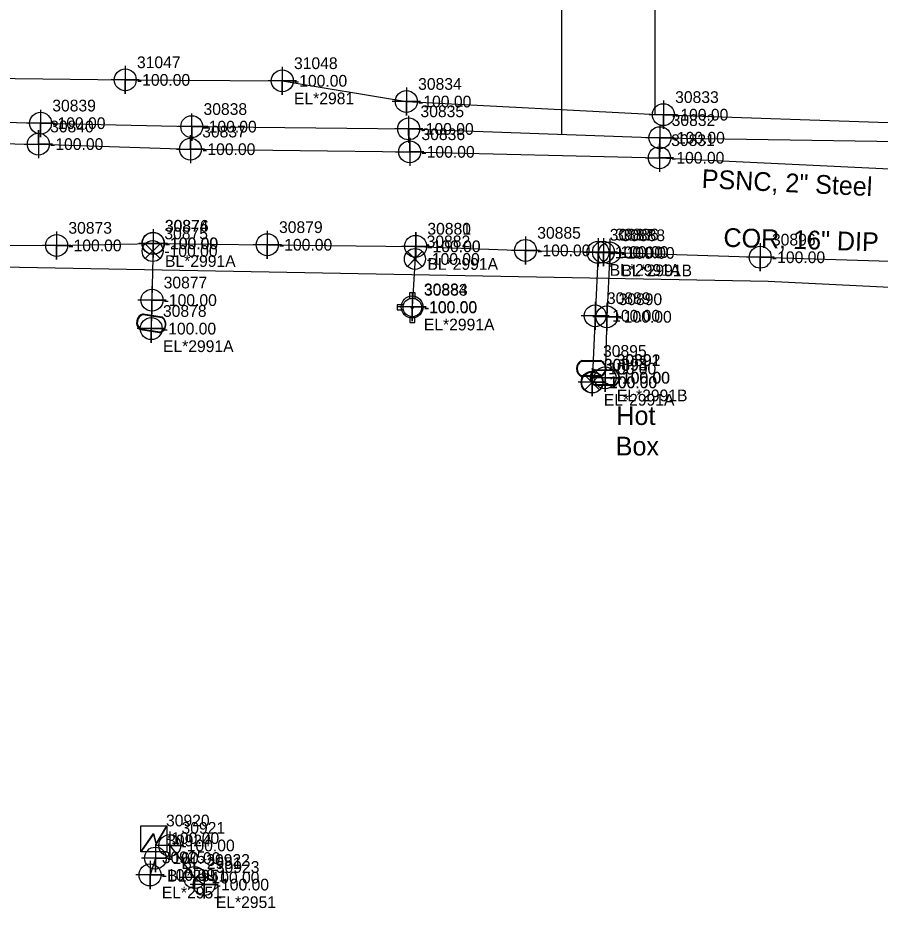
# Model space of a CAD drawing. Extents: x 2083698 to 2094313, y 743246 to 752873.
# Drawn here: x 2089873.4 to 2090057.2, y 744221.7 to 744411.5 of the extents above; entities that cross this region are included whole.
import ezdxf

# ---------------------------------------------------------------- set-up
doc = ezdxf.new("R2010")
doc.units = 0
for name, color, linetype in [('COGO Default Chain', 7, 'Continuous'), ('COGO Default Curve', 7, 'Continuous'), ('COGO Default Point Number', 7, 'Continuous'), ('Default Symbol CELL', 7, 'Continuous'), ('Default Symbol Cogo Comment', 7, 'Continuous'), ('Default Symbol Cogo Number', 7, 'Continuous'), ('Exist Guardrail', 7, 'Continuous'), ('Exist Other Culture Area Outline', 7, 'Continuous'), ('Exist Property Corner CELL', 7, 'Continuous'), ('Exist Property Iron Pin Leader', 7, 'Continuous'), ('Exist Property Iron Pin Text', 7, 'Continuous'), ('Exist Property Line', 7, 'Continuous'), ('Exist Property Line Leader', 7, 'Continuous'), ('Exist Property Monument Leader', 7, 'Continuous'), ('Exist Property Monument Text', 7, 'Continuous'), ('Exist Right of Way Easement Line Leader', 7, 'Continuous'), ('Exist Right of Way Easement Line Text', 7, 'Continuous'), ('Exist Right of Way Line', 7, 'Continuous'), ('Exist Right of Way Line Leader', 7, 'Continuous'), ('Exist Right of Way Line Text', 7, 'Continuous'), ('Exist Right of Way Width CELL', 7, 'Continuous'), ('Exist Roads EOP', 7, 'Continuous'), ('Exist Roads EOP Cogo Number', 7, 'Continuous'), ('Exist Roads EOP Cogo Point CELL', 7, 'Continuous'), ('Exist Roads EOP Leader', 7, 'Continuous'), ('Exist Roads EOP Text', 7, 'Continuous'), ('Exist Utilities Gas UG Line SUE LOS B', 7, 'Continuous'), ('Exist Utilities Gas UG Line SUE LOS B Text', 7, 'Continuous'), ('Exist Utilities Other Pole CELL', 7, 'Continuous'), ('Exist Utilities Power UG Cable SUE LOS B', 7, 'Continuous'), ('Exist Utilities Telephone UG Cable SUE LOS C', 7, 'Continuous'), ('Exist Utilities Telephone UG Conduit SUE LOS B', 7, 'Continuous'), ('Exist Utilities Telephone UG Conduit SUE LOS B Leader', 7, 'Continuous'), ('Exist Utilities TV UG Cable SUE LOS B', 7, 'Continuous'), ('Exist Utilities TV UG Cable SUE LOS B Leader', 7, 'Continuous'), ('Exist Utilities Water UG Line SUE LOS B', 7, 'Continuous'), ('Exist Utilities Water UG Line SUE LOS B Text', 7, 'Continuous'), ('Exist Utilities Water Valve Text', 7, 'Continuous'), ('Old_Level_20', 7, 'Continuous'), ('Raster_Level_1', 7, 'Continuous'), ('Scratch_Level_2', 7, 'Continuous')]:
    doc.layers.add(name, color=color, linetype=linetype)

msp = doc.modelspace()

# ---------------------------------------------------------------- linework, layer by layer
at = {"layer": 'COGO Default Curve'}
for points in [[(2089874.76, 744384.56), (2089880.76, 744384.56), (2089877.76, 744384.56), (2089877.76, 744387.56), (2089877.76, 744381.56)], [(2089907.17, 744383.48), (2089913.17, 744383.48), (2089910.17, 744383.48), (2089910.17, 744386.48), (2089910.17, 744380.48)], [(2089953.91, 744382.91), (2089959.91, 744382.91), (2089956.91, 744382.91), (2089956.91, 744385.91), (2089956.91, 744379.91)], [(2090007.13, 744381.65), (2090013.13, 744381.65), (2090010.13, 744381.65), (2090010.13, 744384.65), (2090010.13, 744378.65)]]:
    msp.add_lwpolyline(points, dxfattribs=at)
for centre in [(2089877.76, 744384.56), (2089910.17, 744383.48), (2089956.91, 744382.91), (2090010.13, 744381.65)]:
    msp.add_circle(centre, 2.34, dxfattribs=at)
at = {"layer": 'COGO Default Point Number'}
for points in [[(2089881.65, 744365.96), (2089881.65, 744359.96), (2089881.65, 744362.96), (2089884.65, 744362.96), (2089878.65, 744362.96)], [(2089902.19, 744366.41), (2089902.19, 744360.41), (2089902.19, 744363.41), (2089905.19, 744363.41), (2089899.19, 744363.41)], [(2089902.25, 744366.39), (2089902.25, 744360.39), (2089902.25, 744363.39), (2089905.25, 744363.39), (2089899.25, 744363.39)], [(2089926.55, 744366.11), (2089926.55, 744360.11), (2089926.55, 744363.11), (2089929.55, 744363.11), (2089923.55, 744363.11)], [(2089958.16, 744365.77), (2089958.16, 744359.77), (2089958.16, 744362.77), (2089961.16, 744362.77), (2089955.16, 744362.77)], [(2089958.18, 744365.77), (2089958.18, 744359.77), (2089958.18, 744362.77), (2089961.18, 744362.77), (2089955.18, 744362.77)], [(2089981.59, 744364.9), (2089981.59, 744358.9), (2089981.59, 744361.9), (2089984.59, 744361.9), (2089978.59, 744361.9)], [(2089997.04, 744364.49), (2089997.04, 744358.49), (2089997.04, 744361.49), (2090000.04, 744361.49), (2089994.04, 744361.49)], [(2089998.2, 744364.54), (2089998.2, 744358.54), (2089998.2, 744361.54), (2090001.2, 744361.54), (2089995.2, 744361.54)], [(2089999.53, 744364.38), (2089999.53, 744358.38), (2089999.53, 744361.38), (2090002.53, 744361.38), (2089996.53, 744361.38)], [(2090031.62, 744363.45), (2090031.62, 744357.45), (2090031.62, 744360.45), (2090034.62, 744360.45), (2090028.62, 744360.45)], [(2089901.96, 744354.31), (2089901.96, 744348.31), (2089901.96, 744351.31), (2089904.96, 744351.31), (2089898.96, 744351.31)], [(2089957.42, 744352.85), (2089957.42, 744346.85), (2089957.42, 744349.85), (2089960.42, 744349.85), (2089954.42, 744349.85)], [(2089996.44, 744350.97), (2089996.44, 744344.97), (2089996.44, 744347.97), (2089999.44, 744347.97), (2089993.44, 744347.97)], [(2089998.92, 744350.75), (2089998.92, 744344.75), (2089998.92, 744347.75), (2090001.92, 744347.75), (2089995.92, 744347.75)], [(2089901.81, 744348.24), (2089901.81, 744342.24), (2089901.81, 744345.24), (2089904.81, 744345.24), (2089898.81, 744345.24)], [(2089995.78, 744336.82), (2089995.78, 744330.82), (2089995.78, 744333.82), (2089998.78, 744333.82), (2089992.78, 744333.82)], [(2089998.56, 744337.75), (2089998.56, 744331.75), (2089998.56, 744334.75), (2090001.56, 744334.75), (2089995.56, 744334.75)]]:
    msp.add_lwpolyline(points, dxfattribs=at)
for centre in [(2089881.65, 744362.96), (2089902.19, 744363.41), (2089902.25, 744363.39), (2089926.55, 744363.11), (2089958.16, 744362.77), (2089958.18, 744362.77), (2089981.59, 744361.9), (2089997.04, 744361.49), (2089998.2, 744361.54), (2089999.53, 744361.38), (2090031.62, 744360.45), (2089901.96, 744351.31), (2089957.42, 744349.85), (2089996.44, 744347.97), (2089998.92, 744347.75), (2089901.81, 744345.24), (2089998.56, 744334.75), (2089995.78, 744333.82)]:
    msp.add_circle(centre, 2.34, dxfattribs=at)
at = {"layer": 'Exist Guardrail'}
for p, q in [((2089901.84, 744346.36), (2089901.84, 744346.36)), ((2089995.61, 744336.72), (2089995.61, 744336.72)), ((2089998.51, 744334.78), (2089998.51, 744334.78))]:
    msp.add_line(p, q, dxfattribs=at)
for points in [[(2089900.07, 744348.23), (2089904.1, 744347.59)], [(2089900.09, 744348.36), (2089904.12, 744347.72)], [(2089903.58, 744344.36), (2089899.53, 744345.01)], [(2089903.61, 744344.5), (2089899.56, 744345.14)], [(2089993.57, 744338.42), (2089997.65, 744338.42)], [(2089993.57, 744338.28), (2089997.65, 744338.28)], [(2089997.65, 744335.16), (2089993.55, 744335.16)], [(2089997.65, 744335.02), (2089993.55, 744335.02)], [(2089996.47, 744336.48), (2090000.55, 744336.48)], [(2089996.47, 744336.35), (2090000.55, 744336.35)], [(2090000.55, 744333.22), (2089996.45, 744333.22)], [(2090000.55, 744333.08), (2089996.45, 744333.08)]]:
    msp.add_lwpolyline(points, dxfattribs=at)
for centre, radius, start, end in [((2089900.55, 744346.56), 1.86, 104.1521, 236.9535), ((2089900.56, 744346.56), 1.73, 106.275, 234.7564), ((2089903.11, 744346.16), 1.86, 284.6224, 57.2825), ((2089903.13, 744346.16), 1.73, 286.1013, 55.8469), ((2089994.3, 744336.71), 1.86, 113.178, 245.9794), ((2089994.31, 744336.71), 1.73, 115.3009, 243.7824), ((2089996.9, 744336.72), 1.86, 293.6483, 66.3084), ((2089996.91, 744336.72), 1.73, 295.1272, 64.8728), ((2089997.2, 744334.78), 1.86, 113.178, 245.9794), ((2089997.21, 744334.78), 1.73, 115.3009, 243.7824), ((2089999.8, 744334.78), 1.86, 293.6483, 66.3084), ((2089999.81, 744334.78), 1.73, 295.1272, 64.8728)]:
    msp.add_arc(centre, radius, start, end, dxfattribs=at)
at = {"layer": 'Exist Other Culture Area Outline'}
msp.add_line((2089902.46, 744236.65), (2089902.46, 744236.65), dxfattribs=at)
msp.add_lwpolyline([(2089899.62, 744239.26), (2089905.17, 744239.26), (2089905.17, 744233.71), (2089899.62, 744233.71)], close=True, dxfattribs=at)
for points in [[(2089899.62, 744233.71), (2089902.26, 744237.65), (2089902.89, 744235.44), (2089905.17, 744239.26)], [(2089899.69, 744233.71), (2089902.26, 744237.44), (2089902.85, 744235.26), (2089905.17, 744239.11)]]:
    msp.add_lwpolyline(points, dxfattribs=at)
at = {"layer": 'Exist Property Iron Pin Text'}
for points in [[(2089905.76, 744238.08), (2089905.76, 744232.08), (2089905.76, 744235.08), (2089908.76, 744235.08), (2089902.76, 744235.08)], [(2089902.71, 744235.39), (2089902.71, 744229.39), (2089902.71, 744232.39), (2089905.71, 744232.39), (2089899.71, 744232.39)], [(2089901.56, 744231.8), (2089901.56, 744225.8), (2089901.56, 744228.8), (2089904.56, 744228.8), (2089898.56, 744228.8)], [(2089911.04, 744231.24), (2089911.04, 744225.24), (2089911.04, 744228.24), (2089914.04, 744228.24), (2089908.04, 744228.24)], [(2089913.08, 744229.75), (2089913.08, 744223.75), (2089913.08, 744226.75), (2089916.08, 744226.75), (2089910.08, 744226.75)]]:
    msp.add_lwpolyline(points, dxfattribs=at)
for centre in [(2089905.76, 744235.08), (2089902.71, 744232.39), (2089901.56, 744228.8), (2089911.04, 744228.24), (2089913.08, 744226.75)]:
    msp.add_circle(centre, 2.34, dxfattribs=at)
at = {"layer": 'Exist Property Line Leader'}
for points in [[(2089896.27, 744401.25), (2089896.27, 744395.25), (2089896.27, 744398.25), (2089899.27, 744398.25), (2089893.27, 744398.25)], [(2089929.74, 744401.05), (2089929.74, 744395.05), (2089929.74, 744398.05), (2089932.74, 744398.05), (2089926.74, 744398.05)], [(2089956.2, 744396.63), (2089956.2, 744390.63), (2089956.2, 744393.63), (2089959.2, 744393.63), (2089953.2, 744393.63)], [(2090010.98, 744393.83), (2090010.98, 744387.83), (2090010.98, 744390.83), (2090013.98, 744390.83), (2090007.98, 744390.83)]]:
    msp.add_lwpolyline(points, dxfattribs=at)
for centre in [(2089896.27, 744398.25), (2089929.74, 744398.05), (2089956.2, 744393.63), (2090010.98, 744390.83)]:
    msp.add_circle(centre, 2.34, dxfattribs=at)
at = {"layer": 'Exist Right of Way Line Text'}
for points in [[(2089878.18, 744391.84), (2089878.22, 744386.02), (2089878.2, 744389.02), (2089881.22, 744389.02), (2089875.22, 744389.02)], [(2089910.42, 744391.1), (2089910.45, 744385.28), (2089910.43, 744388.28), (2089913.45, 744388.28), (2089907.45, 744388.28)], [(2089956.66, 744390.61), (2089956.7, 744384.8), (2089956.68, 744387.8), (2089959.7, 744387.8), (2089953.7, 744387.8)], [(2090010.21, 744388.74), (2090010.24, 744382.92), (2090010.22, 744385.92), (2090013.24, 744385.92), (2090007.24, 744385.92)]]:
    msp.add_lwpolyline(points, dxfattribs=at)
for centre in [(2089878.22, 744389.02), (2089910.45, 744388.28), (2089956.7, 744387.8), (2090010.24, 744385.92)]:
    msp.add_circle(centre, 2.34, dxfattribs=at)
at = {"layer": 'Exist Roads EOP'}
for points in [[(2089903.69, 744363.34), (2089900.54, 744360.2), (2089902.11, 744361.77), (2089903.69, 744360.2), (2089900.54, 744363.34)], [(2089959.58, 744361.66), (2089956.43, 744358.51), (2089958.01, 744360.08), (2089959.58, 744358.51), (2089956.43, 744361.66)], [(2089997.39, 744335.34), (2089994.24, 744332.19), (2089995.81, 744333.76), (2089997.39, 744332.19), (2089994.24, 744335.34)]]:
    msp.add_lwpolyline(points, dxfattribs=at)
for centre in [(2089902.11, 744361.77), (2089958.01, 744360.08), (2089995.81, 744333.76)]:
    msp.add_circle(centre, 2.23, dxfattribs=at)
at = {"layer": 'Exist Utilities Gas UG Line SUE LOS B'}
msp.add_lwpolyline([(2089711.55, 744387.62), (2089756.53, 744385.83), (2089770.13, 744385.56), (2089791.66, 744384.63), (2089831.15, 744384.29), (2089852.65, 744384.93), (2089877.76, 744384.56), (2089910.17, 744383.48), (2089956.91, 744382.91), (2090010.13, 744381.65), (2090060.73, 744379.21), (2090117.92, 744377.86), (2090174.06, 744371.58), (2090201.47, 744368.61), (2090259.26, 744361.47), (2090264.98, 744360.29), (2090285.89, 744358.43), (2090318.18, 744354.01), (2090344.72, 744350.39), (2090397.63, 744341.04), (2090461.19, 744329.32)], dxfattribs=at)
at = {"layer": 'Exist Utilities Power UG Cable SUE LOS B'}
msp.add_line((2089902.71, 744232.39), (2089901.56, 744228.8), dxfattribs=at)
msp.add_lwpolyline([(2089905.76, 744235.08), (2089911.04, 744228.24), (2089913.08, 744226.75)], dxfattribs=at)
at = {"layer": 'Exist Utilities Telephone UG Cable SUE LOS C'}
msp.add_lwpolyline([(2089376.41, 744356.43), (2089377.39, 744369.84), (2089494.68, 744367.11), (2089587.23, 744365.02), (2089689.26, 744361.79), (2089839.47, 744358.95), (2090033.29, 744355.34), (2090134.37, 744350.41), (2090197.53, 744344.53), (2090304.13, 744329.82)], dxfattribs=at)
at = {"layer": 'Exist Utilities Telephone UG Conduit SUE LOS B'}
msp.add_lwpolyline([(2089543.2, 744398.02), (2089618.15, 744395.85), (2089665.91, 744394.38), (2089690.71, 744394.08), (2089710.79, 744393.02), (2089756.88, 744391.89), (2089831.79, 744390.27), (2089878.22, 744389.02), (2089910.45, 744388.28), (2089956.7, 744387.8), (2090010.24, 744385.92), (2090061.06, 744385.11), (2090118.44, 744382.35), (2090174.93, 744380.66), (2090202.11, 744377.17), (2090261.38, 744368.82), (2090283.03, 744364.22), (2090318.74, 744358.52), (2090345.37, 744353.95), (2090398.05, 744345.58), (2090461.95, 744335)], dxfattribs=at)
at = {"layer": 'Exist Utilities Telephone UG Conduit SUE LOS B Leader'}
msp.add_line((2089989.3, 744386.66), (2089989.3, 744427.25), dxfattribs=at)
at = {"layer": 'Exist Utilities TV UG Cable SUE LOS B'}
msp.add_lwpolyline([(2089818.55, 744396.88), (2089855.21, 744398.72), (2089896.27, 744398.25), (2089929.74, 744398.05), (2089956.2, 744393.63), (2090010.98, 744390.83), (2090060.95, 744389.12), (2090118.27, 744387.79), (2090170.32, 744384.2), (2090201.62, 744382.33), (2090259.14, 744373.69), (2090318.02, 744365.41), (2090398.87, 744352.93), (2090430.64, 744348.41), (2090464.14, 744341.53)], dxfattribs=at)
at = {"layer": 'Exist Utilities TV UG Cable SUE LOS B Leader'}
msp.add_line((2090009.26, 744390.92), (2090009.26, 744444.87), dxfattribs=at)
at = {"layer": 'Exist Utilities Water UG Line SUE LOS B'}
msp.add_line((2089958.18, 744362.77), (2089957.42, 744349.85), dxfattribs=at)
for points in [[(2089724.78, 744364.75), (2089760.44, 744364.19), (2089796.7, 744364.29), (2089819.75, 744363.54), (2089858.27, 744363.06), (2089881.65, 744362.96), (2089902.19, 744363.41), (2089926.55, 744363.11), (2089958.16, 744362.77), (2089981.59, 744361.9), (2089998.2, 744361.54), (2090031.62, 744360.45), (2090061.58, 744359.55)], [(2089902.25, 744363.39), (2089901.96, 744351.31), (2089901.81, 744345.24)], [(2089997.04, 744361.49), (2089996.44, 744347.97), (2089995.78, 744333.82)], [(2089999.53, 744361.38), (2089998.92, 744347.75), (2089998.56, 744334.75)]]:
    msp.add_lwpolyline(points, dxfattribs=at)
at = {"layer": 'Raster_Level_1'}
msp.add_line((2089957.46, 744349.75), (2089957.46, 744349.75), dxfattribs=at)
for points in [[(2089956.94, 744351.67), (2089956.94, 744352.95), (2089957.97, 744352.95), (2089957.97, 744351.64)], [(2089955.54, 744350.27), (2089954.26, 744350.27), (2089954.26, 744349.24), (2089955.54, 744349.24)], [(2089956.94, 744347.84), (2089956.94, 744346.55), (2089957.97, 744346.55), (2089957.97, 744347.87)]]:
    msp.add_lwpolyline(points, dxfattribs=at)
for radius in [1.98, 0.243]:
    msp.add_circle((2089957.46, 744349.75), radius, dxfattribs=at)

# ---------------------------------------------------------------- texts
at = {"layer": 'COGO Default Chain'}
for p in [(2089880.26, 744383.31), (2089912.67, 744382.23), (2089959.41, 744381.66), (2090012.63, 744380.4)]:
    msp.add_text('-100.00', height=2.5, dxfattribs=at).set_placement(p)
at = {"layer": 'Default Symbol CELL'}
for s, p in [('31047', (2089898.77, 744400.75)), ('31048', (2089932.24, 744400.55)), ('30834', (2089958.7, 744396.13)), ('30833', (2090013.48, 744393.33))]:
    msp.add_text(s, height=2.5, dxfattribs=at).set_placement(p)
at = {"layer": 'Default Symbol Cogo Comment'}
for p in [(2089998.11, 744335.47), (2090001.01, 744333.53)]:
    msp.add_text('-100.00', height=2.5, dxfattribs=at).set_placement(p)
at = {"layer": 'Default Symbol Cogo Number'}
for p in [(2089898.77, 744397), (2089932.24, 744396.8), (2089958.7, 744392.38), (2090013.48, 744389.58)]:
    msp.add_text('-100.00', height=2.5, dxfattribs=at).set_placement(p)
at = {"layer": 'Exist Property Corner CELL'}
msp.add_text('EL*2981', height=2.5, dxfattribs=at).set_placement((2089932.24, 744393.05))
at = {"layer": 'Exist Property Iron Pin Leader'}
for s, p in [('30921', (2089908.26, 744237.58)), ('30924', (2089905.21, 744234.89)), ('30925', (2089904.06, 744231.3)), ('30922', (2089913.54, 744230.74)), ('30923', (2089915.58, 744229.25))]:
    msp.add_text(s, height=2.5, dxfattribs=at).set_placement(p)
at = {"layer": 'Exist Property Line'}
for p in [(2089884.15, 744361.71), (2089904.69, 744362.16), (2089904.75, 744362.14), (2089929.05, 744361.86), (2089960.66, 744361.52), (2089960.68, 744361.52), (2089984.09, 744360.65), (2089999.54, 744360.24), (2090000.7, 744360.29), (2090002.03, 744360.13), (2090034.12, 744359.2), (2089904.46, 744350.06), (2089959.92, 744348.6), (2089998.94, 744346.72), (2090001.42, 744346.5), (2089904.31, 744343.99), (2089998.28, 744332.57), (2090001.06, 744333.5)]:
    msp.add_text('-100.00', height=2.5, dxfattribs=at).set_placement(p)
at = {"layer": 'Exist Property Monument Leader'}
for s, p in [('BL*2951', (2089908.26, 744230.08)), ('BL*2951', (2089905.21, 744227.39)), ('EL*2951', (2089904.06, 744223.8)), ('EL*2951', (2089915.58, 744221.75))]:
    msp.add_text(s, height=2.5, dxfattribs=at).set_placement(p)
at = {"layer": 'Exist Property Monument Text'}
for p in [(2089908.26, 744233.83), (2089905.21, 744231.14), (2089904.06, 744227.55), (2089913.54, 744226.99), (2089915.58, 744225.5)]:
    msp.add_text('-100.00', height=2.5, dxfattribs=at).set_placement(p)
at = {"layer": 'Exist Right of Way Easement Line Leader'}
msp.add_text('-100.00', height=2.5, dxfattribs=at).set_placement((2089959.96, 744348.5))
at = {"layer": 'Exist Right of Way Easement Line Text'}
msp.add_text('30883', height=2.5, dxfattribs=at).set_placement((2089959.96, 744352.25))
at = {"layer": 'Exist Right of Way Line'}
for s, p in [('30873', (2089884.15, 744365.46)), ('30874', (2089904.69, 744365.91)), ('30876', (2089904.75, 744365.89)), ('30879', (2089929.05, 744365.61)), ('30880', (2089960.66, 744365.27)), ('30881', (2089960.68, 744365.27)), ('30885', (2089984.09, 744364.4)), ('30887', (2089999.54, 744363.99)), ('30886', (2090000.7, 744364.04)), ('30888', (2090002.03, 744363.88)), ('30896', (2090034.12, 744362.95)), ('30877', (2089904.46, 744353.81)), ('30884', (2089959.92, 744352.35)), ('30889', (2089998.94, 744350.47)), ('30890', (2090001.42, 744350.25)), ('30878', (2089904.31, 744347.74)), ('30893', (2089998.28, 744336.32)), ('30892', (2090001.06, 744337.25))]:
    msp.add_text(s, height=2.5, dxfattribs=at).set_placement(p)
at = {"layer": 'Exist Right of Way Line Leader'}
for s, p in [('30839', (2089880.72, 744391.52)), ('30838', (2089912.95, 744390.78)), ('30835', (2089959.2, 744390.3)), ('30832', (2090012.74, 744388.42))]:
    msp.add_text(s, height=2.5, dxfattribs=at).set_placement(p)
at = {"layer": 'Exist Right of Way Width CELL'}
for s, p in [('BL*2991A', (2089904.75, 744358.39)), ('BL*2991A', (2089960.68, 744357.77)), ('BL*2991A', (2089999.54, 744356.49)), ('BL*2991B', (2090002.03, 744356.38)), ('EL*2991A', (2089959.92, 744344.85)), ('EL*2991A', (2089904.31, 744340.24)), ('EL*2991A', (2089998.28, 744328.82)), ('EL*2991B', (2090001.06, 744329.75))]:
    msp.add_text(s, height=2.5, dxfattribs=at).set_placement(p)
at = {"layer": 'Exist Roads EOP Cogo Number'}
msp.add_text('-100.00', height=2.5, dxfattribs=at).set_placement((2089904.96, 744235.4))
at = {"layer": 'Exist Roads EOP Cogo Point CELL'}
msp.add_text('30920', height=2.5, dxfattribs=at).set_placement((2089904.96, 744239.15))
at = {"layer": 'Exist Roads EOP Leader'}
for p in [(2089904.61, 744360.52), (2089960.51, 744358.83), (2089998.31, 744332.51)]:
    msp.add_text('-100.00', height=2.5, dxfattribs=at).set_placement(p)
at = {"layer": 'Exist Roads EOP Text'}
for s, p in [('30875', (2089904.61, 744364.27)), ('30882', (2089960.51, 744362.58)), ('30894', (2089998.31, 744336.26))]:
    msp.add_text(s, height=2.5, dxfattribs=at).set_placement(p)
at = {"layer": 'Exist Utilities Gas UG Line SUE LOS B Text'}
msp.add_text('PSNC, 2" Steel', height=4, rotation=357.2466, dxfattribs=at).set_placement((2090019.08, 744375.21))
at = {"layer": 'Exist Utilities Other Pole CELL'}
for s, p in [('30895', (2089998.11, 744339.22)), ('30891', (2090001.01, 744337.28))]:
    msp.add_text(s, height=2.5, dxfattribs=at).set_placement(p)
at = {"layer": 'Exist Utilities Water UG Line SUE LOS B Text'}
msp.add_text('COR, 16" DIP', height=4, rotation=358.2762, dxfattribs=at).set_placement((2090023.73, 744362.69))
at = {"layer": 'Exist Utilities Water Valve Text'}
for s, p in [('Hot', (2090000.95, 744324.7)), ('Box', (2090000.82, 744318.2))]:
    msp.add_text(s, height=4, dxfattribs=at).set_placement(p)
at = {"layer": 'Old_Level_20'}
for s, p in [('30840', (2089880.26, 744387.06)), ('30837', (2089912.67, 744385.98)), ('30836', (2089959.41, 744385.41)), ('30831', (2090012.63, 744384.15))]:
    msp.add_text(s, height=2.5, dxfattribs=at).set_placement(p)
at = {"layer": 'Scratch_Level_2'}
for p in [(2089880.72, 744387.77), (2089912.95, 744387.03), (2089959.2, 744386.55), (2090012.74, 744384.67)]:
    msp.add_text('-100.00', height=2.5, dxfattribs=at).set_placement(p)

doc.saveas('drawing.dxf')
